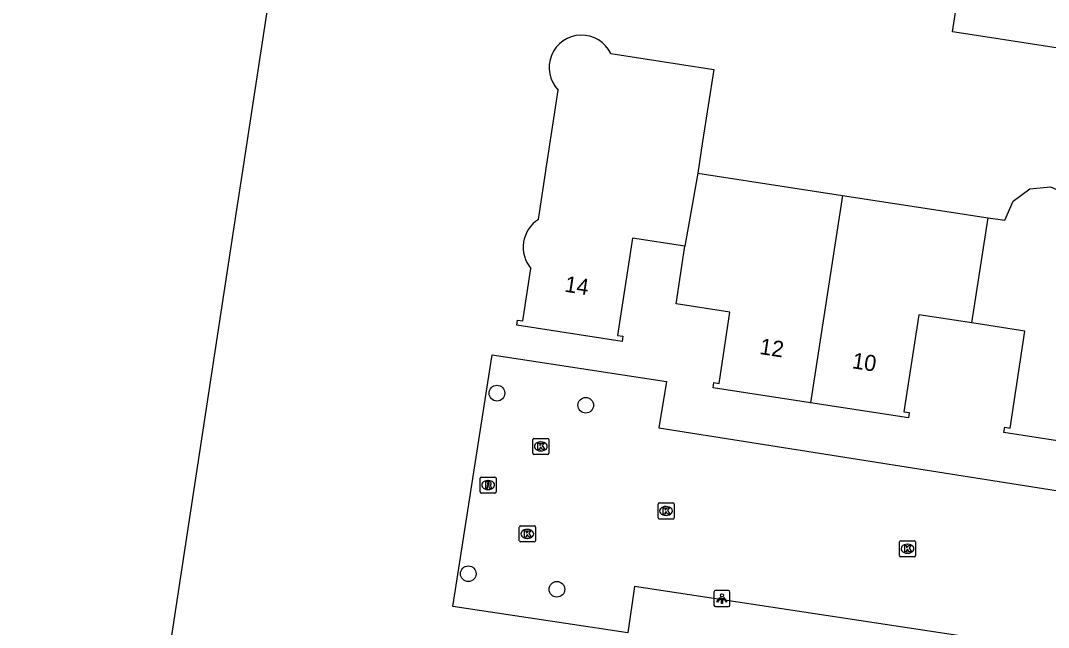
# Model space of a CAD drawing. Extents: x 161486 to 162249, y 379484 to 380829.
# Drawn here: x 161717.9 to 161782.1, y 380702.7 to 380740.6 of the extents above; entities that cross this region are included whole.
import ezdxf

# ---------------------------------------------------------------- set-up
doc = ezdxf.new("R2010")
doc.units = 0
for name, color, linetype in [('IMGEO_Boom', 7, 'Continuous'), ('IMGEO_Kolk', 7, 'Continuous'), ('IMGEO_Lichtpunt', 7, 'Continuous'), ('IMGEO_Pand', 7, 'Continuous'), ('IMGEO_Pand_nummerreeks', 7, 'Continuous'), ('IMGEO_Rijbaan_lokaal_open', 7, 'Continuous'), ('IMGEO_Rioolput', 7, 'Continuous')]:
    doc.layers.add(name, color=color, linetype=linetype)

msp = doc.modelspace()

# ---------------------------------------------------------------- linework, layer by layer
at = {"layer": 'IMGEO_Boom'}
for centre in [(161747.666, 380717.344), (161753.207, 380716.59), (161745.877, 380706.081), (161751.407, 380705.112)]:
    msp.add_circle(centre, 0.489, dxfattribs=at)
at = {"layer": 'IMGEO_Kolk'}
for p, q in [((161749.901, 380713.598), (161749.901, 380714.45)), ((161749.976, 380714.524), (161750.828, 380714.524)), ((161750.389, 380714.304), (161750.414, 380714.304)), ((161750.902, 380714.45), (161750.902, 380713.598)), ((161750.828, 380713.524), (161749.976, 380713.524)), ((161750.412, 380713.744), (161750.387, 380713.744)), ((161757.721, 380709.57), (161757.721, 380710.422)), ((161757.796, 380710.496), (161758.648, 380710.496)), ((161758.209, 380710.276), (161758.234, 380710.276)), ((161758.722, 380710.422), (161758.722, 380709.57)), ((161758.232, 380709.716), (161758.207, 380709.716)), ((161749.062, 380708.142), (161749.062, 380708.994)), ((161749.137, 380709.068), (161749.989, 380709.068)), ((161750.063, 380708.994), (161750.063, 380708.142)), ((161758.648, 380709.496), (161757.796, 380709.496)), ((161749.573, 380708.288), (161749.548, 380708.288)), ((161749.55, 380708.848), (161749.575, 380708.848)), ((161749.989, 380708.068), (161749.137, 380708.068)), ((161772.794, 380707.218), (161772.794, 380708.07)), ((161772.869, 380708.144), (161773.721, 380708.144)), ((161773.282, 380707.924), (161773.307, 380707.924)), ((161773.795, 380708.07), (161773.795, 380707.218)), ((161773.721, 380707.144), (161772.869, 380707.144)), ((161773.305, 380707.364), (161773.28, 380707.364))]:
    msp.add_line(p, q, dxfattribs=at)
for points in [[(161749.901, 380713.598), (161749.901, 380714.45)], [(161749.976, 380714.524), (161750.828, 380714.524)], [(161750.222, 380714.224), (161750.345, 380714.224), (161750.345, 380714.073), (161750.475, 380714.224), (161750.639, 380714.224), (161750.493, 380714.073), (161750.646, 380713.824), (161750.494, 380713.824), (161750.409, 380713.988), (161750.345, 380713.921), (161750.345, 380713.824), (161750.222, 380713.824), (161750.222, 380714.224)], [(161750.902, 380714.45), (161750.902, 380713.598)], [(161750.828, 380713.524), (161749.976, 380713.524)], [(161757.721, 380709.57), (161757.721, 380710.422)], [(161757.796, 380710.496), (161758.648, 380710.496)], [(161758.042, 380710.196), (161758.165, 380710.196), (161758.165, 380710.045), (161758.295, 380710.196), (161758.459, 380710.196), (161758.313, 380710.045), (161758.466, 380709.796), (161758.314, 380709.796), (161758.229, 380709.96), (161758.165, 380709.893), (161758.165, 380709.796), (161758.042, 380709.796), (161758.042, 380710.196)], [(161758.722, 380710.422), (161758.722, 380709.57)], [(161749.062, 380708.142), (161749.062, 380708.994)], [(161749.137, 380709.068), (161749.989, 380709.068)], [(161750.063, 380708.994), (161750.063, 380708.142)], [(161758.648, 380709.496), (161757.796, 380709.496)], [(161749.383, 380708.768), (161749.506, 380708.768), (161749.506, 380708.617), (161749.636, 380708.768), (161749.8, 380708.768), (161749.654, 380708.617), (161749.807, 380708.368), (161749.655, 380708.368), (161749.57, 380708.532), (161749.506, 380708.465), (161749.506, 380708.368), (161749.383, 380708.368), (161749.383, 380708.768)], [(161749.989, 380708.068), (161749.137, 380708.068)], [(161772.794, 380707.218), (161772.794, 380708.07)], [(161772.869, 380708.144), (161773.721, 380708.144)], [(161773.115, 380707.844), (161773.238, 380707.844), (161773.238, 380707.693), (161773.368, 380707.844), (161773.532, 380707.844), (161773.386, 380707.693), (161773.539, 380707.444), (161773.387, 380707.444), (161773.302, 380707.608), (161773.238, 380707.541), (161773.238, 380707.444), (161773.115, 380707.444), (161773.115, 380707.844)], [(161773.795, 380708.07), (161773.795, 380707.218)], [(161773.721, 380707.144), (161772.869, 380707.144)]]:
    msp.add_lwpolyline(points, dxfattribs=at)
for centre, start, end in [((161749.978, 380714.448), 91.55205, 178.44795), ((161749.978, 380714.448), 91.55205, 178.44795), ((161750.826, 380714.448), 1.55205, 88.44795), ((161750.826, 380714.448), 1.55205, 88.44795), ((161749.978, 380713.6), 181.55205, 268.44795), ((161749.978, 380713.6), 181.55205, 268.44795), ((161750.826, 380713.6), 271.55205, 358.44795), ((161750.826, 380713.6), 271.55205, 358.44795), ((161757.798, 380710.42), 91.55205, 178.44795), ((161757.798, 380710.42), 91.55205, 178.44795), ((161758.646, 380710.42), 1.55205, 88.44795), ((161758.646, 380710.42), 1.55205, 88.44795), ((161757.798, 380709.572), 181.55205, 268.44795), ((161757.798, 380709.572), 181.55205, 268.44795), ((161758.646, 380709.572), 271.55205, 358.44795), ((161758.646, 380709.572), 271.55205, 358.44795), ((161749.139, 380708.992), 91.55205, 178.44795), ((161749.139, 380708.992), 91.55205, 178.44795), ((161749.987, 380708.992), 1.55205, 88.44795), ((161749.987, 380708.992), 1.55205, 88.44795), ((161749.139, 380708.144), 181.55205, 268.44795), ((161749.139, 380708.144), 181.55205, 268.44795), ((161749.987, 380708.144), 271.55205, 358.44795), ((161749.987, 380708.144), 271.55205, 358.44795), ((161772.871, 380708.068), 91.55205, 178.44795), ((161772.871, 380708.068), 91.55205, 178.44795), ((161773.719, 380708.068), 1.55205, 88.44795), ((161773.719, 380708.068), 1.55205, 88.44795), ((161772.871, 380707.22), 181.55205, 268.44795), ((161772.871, 380707.22), 181.55205, 268.44795), ((161773.719, 380707.22), 271.55205, 358.44795), ((161773.719, 380707.22), 271.55205, 358.44795)]:
    msp.add_arc(centre, 0.0765, start, end, dxfattribs=at)
for centre, major_axis, ratio, start_param, end_param in [((161750.388, 380714.024), (-0.387, 0.002), 0.722429, 4.712389, 7.853982), ((161750.413, 380714.024), (-0.39, 0.002), 0.717154, 1.570796, 4.712389), ((161758.208, 380709.996), (-0.387, 0.002), 0.722429, 4.712389, 7.853982), ((161758.233, 380709.996), (-0.39, 0.002), 0.717154, 1.570796, 4.712389), ((161749.549, 380708.568), (-0.387, 0.002), 0.722429, 4.712389, 7.853982), ((161749.574, 380708.568), (-0.39, 0.002), 0.717154, 1.570796, 4.712389), ((161773.281, 380707.644), (-0.387, 0.002), 0.722429, 4.712389, 7.853982), ((161773.306, 380707.644), (-0.39, 0.002), 0.717154, 1.570796, 4.712389)]:
    msp.add_ellipse(centre, major_axis=major_axis, ratio=ratio, start_param=start_param, end_param=end_param, dxfattribs=at)
at = {"layer": 'IMGEO_Lichtpunt'}
for p, q in [((161761.212, 380704.94), (161761.212, 380704.133)), ((161761.212, 380704.94), (161761.212, 380704.133)), ((161762.114, 380705.035), (161761.306, 380705.035)), ((161762.114, 380705.035), (161761.306, 380705.035)), ((161762.208, 380704.133), (161762.208, 380704.94)), ((161762.208, 380704.133), (161762.208, 380704.94)), ((161761.306, 380704.039), (161762.114, 380704.039)), ((161761.306, 380704.039), (161762.114, 380704.039))]:
    msp.add_line(p, q, dxfattribs=at)
for points in [[(161761.586, 380704.604), (161761.625, 380704.576), (161761.437, 380704.314), (161761.399, 380704.341), (161761.586, 380704.604)], [(161761.688, 380704.556), (161761.735, 380704.556), (161761.735, 380704.234), (161761.688, 380704.234), (161761.688, 380704.556)], [(161761.798, 380704.576), (161761.836, 380704.603), (161762.023, 380704.341), (161761.984, 380704.313), (161761.798, 380704.576)]]:
    msp.add_lwpolyline(points, dxfattribs=at)
msp.add_circle((161761.711, 380704.738), 0.0994, dxfattribs=at)
for centre, start, end in [((161761.306, 380704.94), 90, 180), ((161761.306, 380704.94), 90, 180), ((161762.114, 380704.94), 0, 90), ((161762.114, 380704.94), 0, 90), ((161761.306, 380704.133), 180, 270), ((161761.306, 380704.133), 180, 270), ((161762.114, 380704.133), 270, 0), ((161762.114, 380704.133), 270, 360)]:
    msp.add_arc(centre, 0.0946, start, end, dxfattribs=at)
at = {"layer": 'IMGEO_Pand'}
for points in [[(161734.663, 380750), (161731.744, 380730.947)], [(161791.95, 380746.791), (161791.01, 380740.684), (161790.684, 380740.734), (161790.734, 380741.06), (161786.292, 380741.746), (161785.774, 380738.389), (161780.833, 380739.151), (161777.6, 380739.65), (161776.099, 380739.882), (161777.122, 380746.514), (161781.486, 380745.841), (161781.872, 380748.34)], [(161754.774, 380738.516), (161761.195, 380737.53), (161760.505, 380733.044), (161760.201, 380731.069)], [(161750.252, 380728.182), (161750.78, 380731.62), (161751.49, 380736.238)], [(161731.744, 380730.947), (161731.416, 380728.805), (161726.821, 380698.816), (161726.493, 380696.673), (161721.707, 380665.435), (161721.557, 380665.458), (161719.383, 380665.79), (161712.979, 380666.769)], [(161760.201, 380731.069), (161759.402, 380726.513)], [(161760.201, 380731.069), (161766.127, 380730.158), (161769.243, 380729.675)], [(161778.321, 380728.284), (161779.358, 380728.125), (161779.878, 380729.311), (161780.922, 380730.078), (161782.209, 380730.219), (161783.394, 380729.698), (161784.16, 380728.653), (161784.3, 380727.366), (161784.118, 380726.185), (161786.504, 380725.826), (161786.863, 380728.204), (161791.011, 380727.579), (161790.275, 380722.836), (161789.31, 380716.61), (161786.038, 380717.103), (161785.609, 380714.256), (161785.936, 380714.206), (161785.886, 380713.88), (161779.314, 380714.89), (161779.364, 380715.216), (161779.69, 380715.166), (161780.622, 380721.213), (161777.312, 380721.723)], [(161769.243, 380729.675), (161767.238, 380716.747)], [(161769.243, 380729.675), (161778.321, 380728.284)], [(161777.312, 380721.723), (161778.321, 380728.284)], [(161759.402, 380726.513), (161756.131, 380727.015), (161755.2, 380720.946), (161755.526, 380720.896), (161755.476, 380720.57), (161748.904, 380721.58), (161748.954, 380721.906), (161749.28, 380721.856), (161749.781, 380725.119)], [(161767.238, 380716.747), (161761.154, 380717.68), (161761.204, 380718.006), (161761.53, 380717.956), (161762.211, 380722.399), (161758.85, 380722.914), (161759.402, 380726.513)], [(161777.312, 380721.723), (161774.002, 380722.233), (161773.07, 380716.186), (161773.396, 380716.136), (161773.346, 380715.81), (161767.238, 380716.747)]]:
    msp.add_lwpolyline(points, dxfattribs=at)
for centre, radius, start, end in [((161752.945, 380737.646), 2.025, 25.43871, 224.05677), ((161751.367, 380726.443), 2.066, 122.65641, 219.8597)]:
    msp.add_arc(centre, radius, start, end, dxfattribs=at)
at = {"layer": 'IMGEO_Rijbaan_lokaal_open'}
msp.add_lwpolyline([(161785.212, 380700.906), (161756.242, 380705.283), (161755.832, 380702.398), (161744.902, 380704.038), (161747.357, 380719.724), (161758.247, 380718.081), (161757.771, 380715.183), (161786.795, 380710.604)], dxfattribs=at)
at = {"layer": 'IMGEO_Rioolput'}
for p, q in [((161746.688, 380712.114), (161747.54, 380712.114)), ((161746.613, 380711.188), (161746.613, 380712.04)), ((161747.101, 380711.894), (161747.126, 380711.894)), ((161747.614, 380712.04), (161747.614, 380711.188)), ((161747.54, 380711.114), (161746.688, 380711.114)), ((161747.124, 380711.334), (161747.099, 380711.334))]:
    msp.add_line(p, q, dxfattribs=at)
for points in [[(161746.688, 380712.114), (161747.54, 380712.114)], [(161746.613, 380711.188), (161746.613, 380712.04)], [(161747.202, 380711.812), (161746.95, 380711.814), (161746.95, 380711.414)], [(161746.95, 380711.414), (161747.074, 380711.414), (161747.074, 380711.576), (161747.085, 380711.576)], [(161747.128, 380711.733), (161747.074, 380711.733), (161747.074, 380711.652)], [(161747.074, 380711.652), (161747.126, 380711.652)], [(161747.132, 380711.547), (161747.203, 380711.414), (161747.343, 380711.414), (161747.278, 380711.54)], [(161747.614, 380712.04), (161747.614, 380711.188)], [(161747.54, 380711.114), (161746.688, 380711.114)]]:
    msp.add_lwpolyline(points, dxfattribs=at)
for centre, radius, start, end in [((161746.69, 380712.038), 0.0765, 91.55205, 178.44795), ((161746.69, 380712.038), 0.0765, 91.55205, 178.44795), ((161747.538, 380712.038), 0.0765, 1.55205, 88.44795), ((161747.538, 380712.038), 0.0765, 1.55205, 88.44795), ((161747.084, 380711.523), 0.0533, 26.02933, 88.69889), ((161747.11, 380711.841), 0.19, 274.7715, 282.96867), ((161747.134, 380711.637), 0.0964, 77.00612, 93.18647), ((161747.148, 380711.694), 0.0378, 276.66336, 79.67722), ((161747.201, 380711.702), 0.109, 350.36119, 89.41601), ((161747.199, 380711.702), 0.112, 277.58423, 350.98172), ((161747.183, 380711.487), 0.108, 29.51342, 73.79051), ((161746.69, 380711.19), 0.0765, 181.55205, 268.44795), ((161746.69, 380711.19), 0.0765, 181.55205, 268.44795), ((161747.538, 380711.19), 0.0765, 271.55205, 358.44795), ((161747.538, 380711.19), 0.0765, 271.55205, 358.44795)]:
    msp.add_arc(centre, radius, start, end, dxfattribs=at)
for centre, major_axis, ratio, start_param, end_param in [((161747.1, 380711.614), (-0.387, 0.002), 0.722429, 4.712389, 7.853982), ((161747.125, 380711.614), (-0.39, 0.002), 0.717154, 1.570796, 4.712389)]:
    msp.add_ellipse(centre, major_axis=major_axis, ratio=ratio, start_param=start_param, end_param=end_param, dxfattribs=at)

# ---------------------------------------------------------------- texts
at = {"layer": 'IMGEO_Pand_nummerreeks'}
for s, rotation, p in [('14', 351.26301, (161751.846, 380723.677)), ('12', 351.27997, (161764.017, 380719.79)), ('10', 351.27997, (161769.792, 380718.904))]:
    msp.add_text(s, height=1, rotation=rotation, dxfattribs=at).set_placement(p)

doc.saveas('drawing.dxf')
